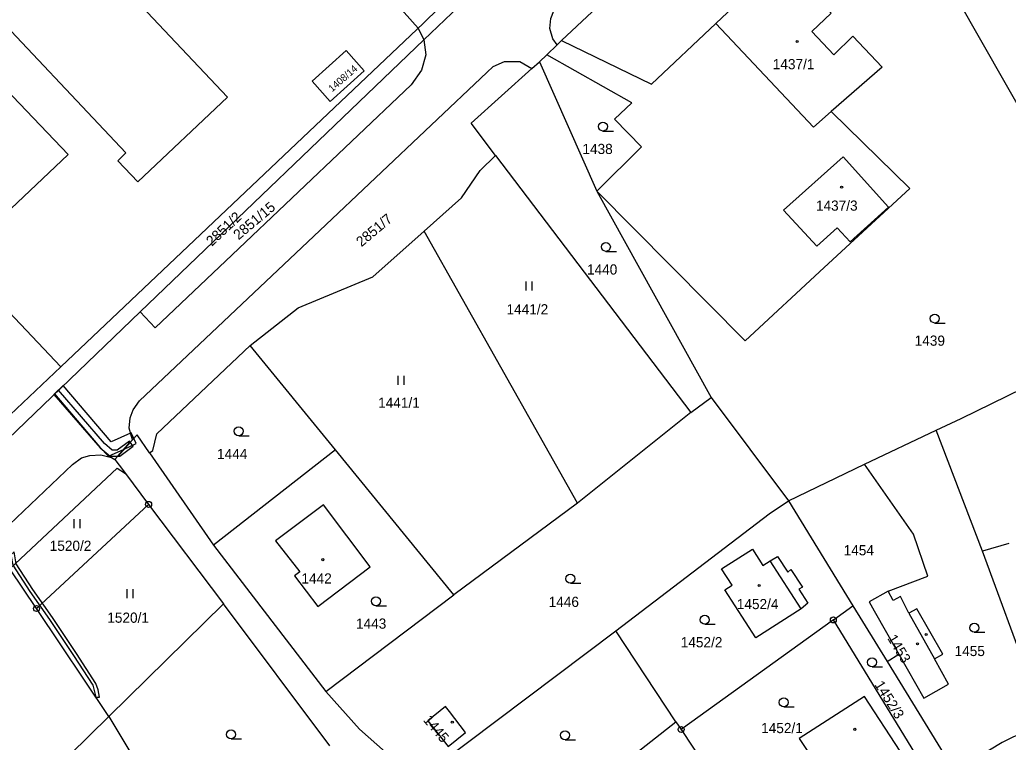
# Model space of a CAD drawing. Extents: x -562167 to -556918, y -1077891 to -1070763.
# Drawn here: x -559954.2 to -559789.2, y -1075431.3 to -1075310.7 of the extents above; entities that cross this region are included whole.
import ezdxf

# ---------------------------------------------------------------- set-up
doc = ezdxf.new("R2010")
doc.units = 0
for name, color, linetype in [('Hranice parcel', 7, 'Continuous'), ('Parcelní čísla', 7, 'Continuous'), ('Vnitřní kresba', 7, 'Continuous'), ('Věcná břemena k části', 7, 'Continuous'), ('Značky bodu BP', 7, 'Continuous'), ('Značky budov', 7, 'Continuous'), ('Značky kultur', 7, 'Continuous')]:
    doc.layers.add(name, color=color, linetype=linetype)

msp = doc.modelspace()

# ---------------------------------------------------------------- linework, layer by layer
at = {"layer": 'Hranice parcel'}
for p, q in [((-559818.03, -1075271.33), (-559863.78, -1075314.16)), ((-559766.4, -1075362.33), (-559818.03, -1075271.33)), ((-560010.2, -1075302.3), (-559947.36, -1075368.62)), ((-559886.76, -1075314.09), (-559879.71, -1075307.33)), ((-559934.1, -1075359.46), (-559886.76, -1075314.09)), ((-559886.76, -1075314.09), (-559886.42, -1075316.58)), ((-559864.51, -1075314.88), (-559863.78, -1075314.16)), ((-559866.22, -1075316.54), (-559864.51, -1075314.88)), ((-559868.69, -1075318.86), (-559867.42, -1075317.72)), ((-559866.22, -1075316.54), (-559867.42, -1075317.72)), ((-559867.42, -1075317.72), (-559857.86, -1075339.31)), ((-559874.76, -1075333.38), (-559842.18, -1075376.25)), ((-559857.86, -1075339.31), (-559838.76, -1075373.75)), ((-559861.1, -1075391.39), (-559886.68, -1075345.98)), ((-559957.71, -1075382.08), (-559934.1, -1075359.46)), ((-559931.6, -1075362.14), (-559934.1, -1075359.46)), ((-559901.51, -1075382.48), (-559915.73, -1075365.09)), ((-559947.36, -1075368.62), (-559959.37, -1075379.98)), ((-559842.18, -1075376.25), (-559838.76, -1075373.75)), ((-559838.76, -1075373.75), (-559825.88, -1075391)), ((-559842.18, -1075376.25), (-559861.1, -1075391.39)), ((-559813.17, -1075384.9), (-559801.24, -1075379.19)), ((-559793.5, -1075399.42), (-559801.24, -1075379.19)), ((-559938.31, -1075384.08), (-559935.39, -1075380.83)), ((-559932.53, -1075382.97), (-559921.85, -1075398.39)), ((-559901.51, -1075382.48), (-559921.85, -1075398.39)), ((-559881.73, -1075406.68), (-559901.51, -1075382.48)), ((-559825.88, -1075391), (-559813.17, -1075384.9)), ((-559936.56, -1075386.42), (-559932.69, -1075391.58)), ((-559932.69, -1075391.58), (-559951.39, -1075408.97)), ((-559932.69, -1075391.58), (-559920.21, -1075408.2)), ((-559861.1, -1075391.39), (-559881.73, -1075406.68)), ((-559825.88, -1075391), (-559815.11, -1075408.54)), ((-559921.85, -1075398.39), (-559903.12, -1075422.82)), ((-559789.1, -1075398.13), (-559793.5, -1075399.42)), ((-559782.91, -1075428.25), (-559793.5, -1075399.42)), ((-559951.39, -1075408.97), (-559955.84, -1075402.32)), ((-559903.12, -1075422.82), (-559881.73, -1075406.68)), ((-559920.21, -1075408.2), (-559939.33, -1075426.98)), ((-559902.46, -1075431.86), (-559920.21, -1075408.2)), ((-559939.33, -1075426.98), (-559951.39, -1075408.97)), ((-559818.39, -1075410.87), (-559815.11, -1075408.54)), ((-559815.11, -1075408.54), (-559809.43, -1075417.79)), ((-559818.39, -1075410.87), (-559843.8, -1075429.15)), ((-559801.37, -1075438.56), (-559818.39, -1075410.87)), ((-559887.86, -1075437.63), (-559854.7, -1075412.71)), ((-559844.66, -1075427.85), (-559854.7, -1075412.71)), ((-559809.43, -1075417.79), (-559807.46, -1075416.58)), ((-559809.43, -1075417.79), (-559798.08, -1075436.28)), ((-559939.33, -1075426.98), (-559917.35, -1075463.4)), ((-559870.69, -1075448.28), (-559844.66, -1075427.85)), ((-559844.66, -1075427.85), (-559843.8, -1075429.15)), ((-559843.8, -1075429.15), (-559839.36, -1075435.87))]:
    msp.add_line(p, q, dxfattribs=at)
for points in [[(-559864.51, -1075314.88), (-559865.2, -1075313.89), (-559865.73, -1075312.2), (-559865.56, -1075310.49), (-559865.02, -1075309.21), (-559864.01, -1075307.85), (-559835.28, -1075280.67), (-559804.38, -1075251.42), (-559789.55, -1075237.39), (-559787.77, -1075235.95), (-559786.18, -1075235.42), (-559784.51, -1075235.58), (-559783.15, -1075236.28), (-559782.13, -1075237.06)], [(-559937.81, -1075334.24), (-559936.46, -1075332.93), (-559985.86, -1075280.57), (-559972.24, -1075267.82), (-559919.52, -1075323.65), (-559934.48, -1075337.74), (-559937.81, -1075334.24)], [(-559863.78, -1075314.16), (-559848.74, -1075321.48), (-559838.02, -1075311.36), (-559830.28, -1075303.99), (-559825.67, -1075308.83), (-559822.43, -1075305.74), (-559818.74, -1075309.61), (-559821.98, -1075312.7), (-559818.3, -1075316.56), (-559815.13, -1075313.44), (-559810.26, -1075318.61), (-559818.75, -1075326.04), (-559805.62, -1075338.89), (-559819.9, -1075352.08), (-559833.12, -1075364.3), (-559857.86, -1075339.31)], [(-559947.36, -1075368.62), (-559886.78, -1075311.29), (-559881.74, -1075306.27), (-559879.71, -1075307.33)], [(-559946.11, -1075333.19), (-559967.01, -1075311.36), (-559978.58, -1075322.38), (-559957.83, -1075344.26), (-559946.11, -1075333.19)], [(-559899.7, -1075315.87), (-559896.69, -1075319.25), (-559902.37, -1075324.36), (-559905.4, -1075320.97), (-559899.7, -1075315.87)], [(-559935.39, -1075380.83), (-559935.91, -1075378.86), (-559935.78, -1075377.16), (-559935.26, -1075375.8), (-559934.18, -1075374.32), (-559904.13, -1075345.9), (-559876.22, -1075319.52), (-559875.15, -1075318.53), (-559873.29, -1075317.69), (-559870.74, -1075317.69), (-559868.69, -1075318.86)], [(-559886.42, -1075316.58), (-559887.13, -1075319.1), (-559888.85, -1075321.6), (-559918.74, -1075349.94), (-559931.6, -1075362.14)], [(-559857.86, -1075339.31), (-559850.39, -1075331.92), (-559854.9, -1075327.31), (-559852.04, -1075324.6), (-559866.22, -1075316.54)], [(-559874.76, -1075333.38), (-559878.87, -1075327.97), (-559868.69, -1075318.86)], [(-559886.68, -1075345.98), (-559880.46, -1075340.43), (-559877.34, -1075335.85), (-559874.76, -1075333.38)], [(-559821.15, -1075348.51), (-559817.73, -1075345.43), (-559815.6, -1075347.79), (-559809.18, -1075341.99), (-559816.77, -1075333.57), (-559826.69, -1075342.49), (-559821.15, -1075348.51)], [(-559915.73, -1075365.09), (-559907.7, -1075358.8), (-559895.27, -1075353.61), (-559886.68, -1075345.98)], [(-559932.53, -1075382.97), (-559932, -1075382.57), (-559931.33, -1075379.83), (-559915.73, -1075365.09)], [(-559801.24, -1075379.19), (-559797.06, -1075377.26), (-559784.19, -1075370.98)], [(-559932.53, -1075382.97), (-559934.62, -1075379.96), (-559935.39, -1075380.83)], [(-560008.87, -1075451.37), (-560009.93, -1075449.95), (-560010.17, -1075448.47), (-560009.95, -1075446.97), (-560009.18, -1075445.39), (-559985.97, -1075423.35), (-559958.28, -1075397.16), (-559945.39, -1075384.93), (-559943.86, -1075383.83), (-559942.5, -1075383.41), (-559940.64, -1075383.3), (-559938.89, -1075383.74), (-559938.31, -1075384.08)], [(-559938.31, -1075384.08), (-559936.88, -1075385.99), (-559936.56, -1075386.42)], [(-559809.26, -1075406.09), (-559802.63, -1075403.54), (-559805.02, -1075396.53), (-559813.17, -1075384.9)], [(-559955.84, -1075402.32), (-559937.95, -1075385.56), (-559936.56, -1075386.42)], [(-559907.43, -1075402.84), (-559908.31, -1075403.5), (-559904.44, -1075408.62), (-559895.68, -1075402), (-559903.51, -1075391.68), (-559911.48, -1075397.69), (-559907.43, -1075402.84)], [(-559854.7, -1075412.71), (-559829.1, -1075393.17), (-559825.88, -1075391)], [(-559823.78, -1075409), (-559831.33, -1075413.88), (-559836.48, -1075405.86), (-559835.27, -1075405.08), (-559837.03, -1075402.34), (-559831.91, -1075399.05), (-559830.14, -1075401.8), (-559828.94, -1075400.99), (-559827.7, -1075400.27), (-559825.99, -1075402.87), (-559825.47, -1075402.47), (-559823.56, -1075405.38), (-559824.14, -1075405.76), (-559822.64, -1075408.09), (-559823.78, -1075409)], [(-559809.26, -1075406.09), (-559812.4, -1075407.82), (-559811.55, -1075409.36), (-559807.46, -1075416.58)], [(-559807.46, -1075416.58), (-559803.31, -1075423.92), (-559799.16, -1075421.6), (-559801.49, -1075417.36), (-559800.12, -1075416.59), (-559804.45, -1075409.01), (-559805.77, -1075409.76), (-559807.2, -1075406.97), (-559808.41, -1075407.63), (-559809.26, -1075406.09)], [(-559903.12, -1075422.82), (-559897.49, -1075429.12), (-559887.86, -1075437.63)], [(-559807.22, -1075432.78), (-559813.19, -1075423.62), (-559824.1, -1075430.68), (-559818.53, -1075439), (-559813.04, -1075435.43), (-559812.51, -1075436.27), (-559807.22, -1075432.78)], [(-559882.47, -1075426.16), (-559883.13, -1075425.31), (-559886.09, -1075427.68), (-559885.42, -1075428.53), (-559882.66, -1075432.01), (-559879.77, -1075429.64), (-559882.47, -1075426.16)], [(-559931.17, -1075466.19), (-559949.12, -1075436.59), (-559939.33, -1075426.98)], [(-559782.91, -1075428.25), (-559788.31, -1075430.38), (-559790.19, -1075431.34), (-559794.42, -1075433.88), (-559798.08, -1075436.28)]]:
    msp.add_lwpolyline(points, dxfattribs=at)
at = {"layer": 'Vnitřní kresba'}
for p, q in [((-559838.02, -1075311.36), (-559821.72, -1075328.64)), ((-559821.72, -1075328.64), (-559818.75, -1075326.04)), ((-559823.78, -1075409), (-559828.94, -1075400.99)), ((-559805.77, -1075409.76), (-559801.49, -1075417.36))]:
    msp.add_line(p, q, dxfattribs=at)
at = {"layer": 'Věcná břemena k části'}
for points in [[(-559879.71, -1075307.33), (-559881.74, -1075306.27), (-559930.71, -1075251.42), (-559945.87, -1075234.44), (-559952.44, -1075239.59), (-559887.67, -1075312.13), (-559886.76, -1075314.09)], [(-559948.39, -1075373.15), (-559940.85, -1075382.06), (-559939.36, -1075383.52), (-559936.76, -1075382.35), (-559935.39, -1075380.83), (-559935.69, -1075379.68), (-559938.94, -1075381.14), (-559946.94, -1075371.76)], [(-559948.48, -1075373.23), (-559940.76, -1075382.13), (-559939.1, -1075383.55), (-559937.82, -1075383.53), (-559935.74, -1075381.22), (-559935.87, -1075381.05), (-559937.93, -1075382.53), (-559938.74, -1075382.55), (-559940.06, -1075381.41), (-559947.75, -1075372.54)], [(-559935.16, -1075380.57), (-559935.58, -1075379.63), (-559935.69, -1075379.68), (-559935.39, -1075380.83), (-559936.76, -1075382.35), (-559934.76, -1075381.45)], [(-559935.27, -1075381.85), (-559935.74, -1075381.22), (-559937.82, -1075383.53), (-559937.5, -1075383.53)], [(-559948.7, -1075410.45), (-559951.99, -1075405.8), (-559954.79, -1075401.51), (-559955.13, -1075399.49), (-559955.66, -1075399.98), (-559955.37, -1075401.73), (-559952.49, -1075406.14), (-559949.2, -1075410.79), (-559945.2, -1075416.8), (-559942.02, -1075421.73), (-559941.5, -1075423.74), (-559940.88, -1075423.78), (-559941.12, -1075422.54), (-559941.48, -1075421.47), (-559944.7, -1075416.48)]]:
    msp.add_lwpolyline(points, close=True, dxfattribs=at)
at = {"layer": 'Značky bodu BP'}
for centre, radius in [((-559932.69, -1075391.58), 0.5), ((-559932.69, -1075391.58), 0.0303), ((-559951.39, -1075408.97), 0.5), ((-559951.39, -1075408.97), 0.0303), ((-559818.39, -1075410.87), 0.5), ((-559818.39, -1075410.87), 0.0303), ((-559843.8, -1075429.15), 0.5), ((-559843.8, -1075429.15), 0.0303)]:
    msp.add_circle(centre, radius, dxfattribs=at)
at = {"layer": 'Značky budov'}
for centre in [(-559824.44, -1075314.34), (-559817, -1075338.66), (-559903.61, -1075400.81), (-559830.77, -1075405.12), (-559802.88, -1075413.29), (-559804.33, -1075414.85), (-559881.99, -1075427.93), (-559814.8, -1075429.12)]:
    msp.add_circle(centre, 0.175, dxfattribs=at)
at = {"layer": 'Značky kultur'}
for p, q in [((-559856.86, -1075329.28), (-559855.11, -1075329.28)), ((-559856.36, -1075349.36), (-559854.61, -1075349.36)), ((-559869.68, -1075355.88), (-559869.68, -1075354.38)), ((-559868.68, -1075355.88), (-559868.68, -1075354.38)), ((-559801.46, -1075361.32), (-559799.71, -1075361.32)), ((-559891.02, -1075371.61), (-559891.02, -1075370.11)), ((-559890.02, -1075371.61), (-559890.02, -1075370.11)), ((-559917.64, -1075380.13), (-559915.89, -1075380.13)), ((-559945.12, -1075395.58), (-559945.12, -1075394.08)), ((-559944.12, -1075395.58), (-559944.12, -1075394.08)), ((-559862.28, -1075404.74), (-559860.53, -1075404.74)), ((-559936.27, -1075407.21), (-559936.27, -1075405.71)), ((-559935.27, -1075407.21), (-559935.27, -1075405.71)), ((-559894.74, -1075408.5), (-559892.99, -1075408.5)), ((-559839.85, -1075411.59), (-559838.1, -1075411.59)), ((-559794.86, -1075412.93), (-559793.11, -1075412.93)), ((-559811.93, -1075418.69), (-559810.18, -1075418.69)), ((-559826.66, -1075425.38), (-559824.91, -1075425.38)), ((-559918.93, -1075430.73), (-559917.18, -1075430.73)), ((-559863.18, -1075430.86), (-559861.43, -1075430.86))]:
    msp.add_line(p, q, dxfattribs=at)
for centre in [(-559856.86, -1075328.53), (-559856.36, -1075348.61), (-559801.46, -1075360.57), (-559917.64, -1075379.38), (-559862.28, -1075403.99), (-559894.74, -1075407.75), (-559839.85, -1075410.84), (-559794.86, -1075412.18), (-559811.93, -1075417.94), (-559826.66, -1075424.63), (-559918.93, -1075429.98), (-559863.18, -1075430.11)]:
    msp.add_circle(centre, 0.75, dxfattribs=at)

# ---------------------------------------------------------------- texts
at = {"layer": 'Parcelní čísla'}
for s, p in [('1437/1', (-559828.5, -1075318.97)), ('1438', (-559860.27, -1075333.12)), ('1437/3', (-559821.29, -1075342.58)), ('1440', (-559859.51, -1075353.23)), ('1441/2', (-559872.94, -1075359.88)), ('1439', (-559804.81, -1075365.11)), ('1441/1', (-559894.37, -1075375.47)), ('1444', (-559921.26, -1075384.02)), ('1520/2', (-559949.19, -1075399.34)), ('1454', (-559816.67, -1075400.09)), ('1442', (-559907.17, -1075404.79)), ('1446', (-559865.91, -1075408.7)), ('1452/4', (-559834.5, -1075409.07)), ('1520/1', (-559939.58, -1075411.34)), ('1443', (-559898.07, -1075412.33)), ('1452/2', (-559843.86, -1075415.44)), ('1455', (-559798.15, -1075416.9)), ('1452/1', (-559830.44, -1075429.76))]:
    msp.add_text(s, height=1.7, dxfattribs=at).set_placement(p)
for s, height, rotation, p in [('1408/14', 1.19, 41, (-559902.05, -1075322.83)), ('2851/15', 1.7, 40, (-559917.66, -1075347.53)), ('2851/2', 1.7, 43, (-559922.12, -1075348.59)), ('2851/7', 1.7, 40, (-559897.16, -1075348.7)), ('1453', 1.7, 301, (-559809.43, -1075413.92)), ('1452/3', 1.7, 302, (-559811.58, -1075421.67)), ('1445', 1.7, 310, (-559886.95, -1075427.62))]:
    msp.add_text(s, height=height, rotation=rotation, dxfattribs=at).set_placement(p)

doc.saveas('drawing.dxf')
